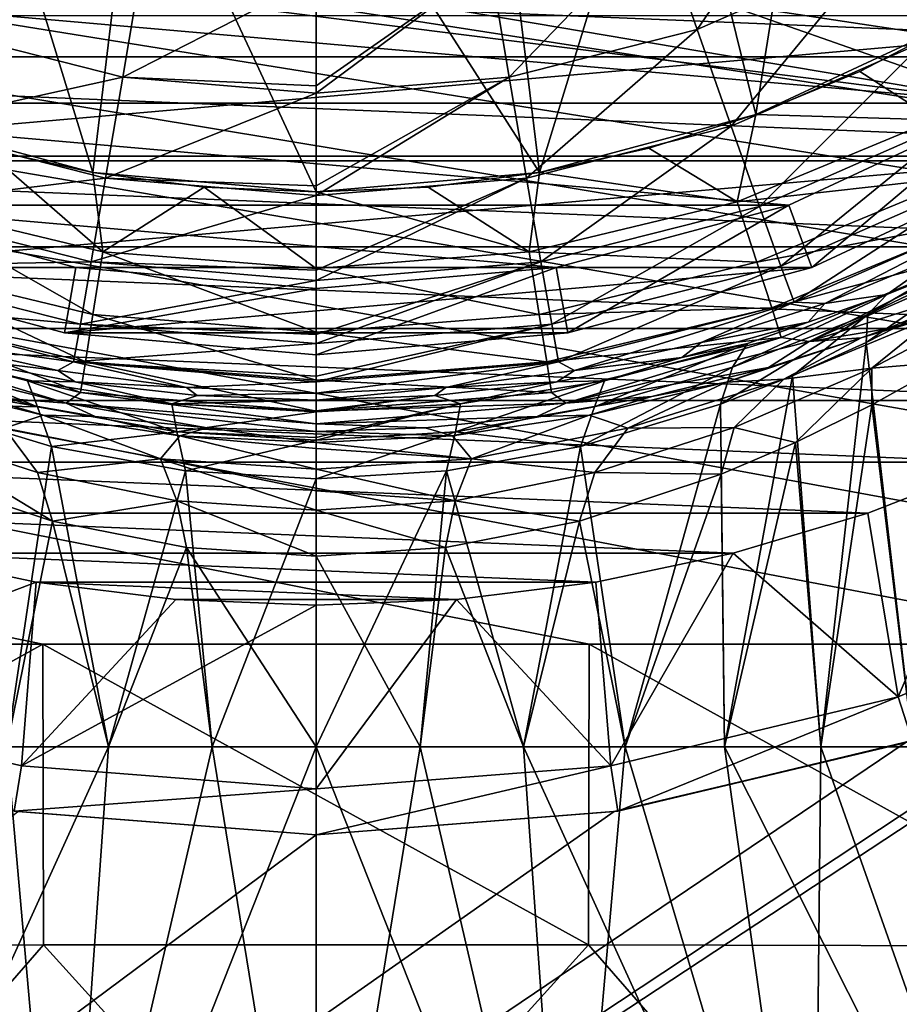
# Model space of a CAD drawing. Header units: metres. Extents: x -109 to 109, y -63 to 140.
# Tile 265 of 480: x -1.61 to 3.17, y 18.58 to 23.94. Entities that reach past the tile are written whole.
import ezdxf

# ---------------------------------------------------------------- set-up
doc = ezdxf.new("R2010")
doc.units = ezdxf.units.M
doc.layers.add('solid_502308_SW0001', color=7, linetype='CONTINUOUS')

msp = doc.modelspace()

# ---------------------------------------------------------------- linework, layer by layer
at = {"layer": 'solid_502308_SW0001'}
for points in [[(69.468643, 21.833605, 17.799309), (76.5, 35.943851, 18.161783), (-76.5, 35.943851, 18.161783)], [(67.435486, 21.949877, 17.802296), (69.468643, 21.833605, 17.799309), (-76.5, 35.943851, 18.161783)], [(40.900002, 21.949877, 17.802296), (67.435486, 21.949877, 17.802296), (-76.5, 35.943851, 18.161783)], [(38.606739, 21.79129, 17.798223), (40.900002, 21.949877, 17.802296), (-76.5, 35.943851, 18.161783)], [(36.353371, 21.317671, 17.786057), (38.606739, 21.79129, 17.798223), (-76.5, 35.943851, 18.161783)], [(34.18816, 20.53858, 17.766043), (36.353371, 21.317671, 17.786057), (-76.5, 35.943851, 18.161783)], [(31.215277, 20.53858, 17.766043), (34.18816, 20.53858, 17.766043), (-76.5, 35.943851, 18.161783)], [(28.242392, 20.53858, 17.766043), (31.215277, 20.53858, 17.766043), (-76.5, 35.943851, 18.161783)], [(25.269508, 20.53858, 17.766043), (28.242392, 20.53858, 17.766043), (-76.5, 35.943851, 18.161783)], [(22.296625, 20.53858, 17.766043), (25.269508, 20.53858, 17.766043), (-76.5, 35.943851, 18.161783)], [(19.323742, 20.53858, 17.766043), (22.296625, 20.53858, 17.766043), (-76.5, 35.943851, 18.161783)], [(16.350859, 20.53858, 17.766043), (19.323742, 20.53858, 17.766043), (-76.5, 35.943851, 18.161783)], [(13.377975, 20.53858, 17.766043), (16.350859, 20.53858, 17.766043), (-76.5, 35.943851, 18.161783)], [(10.405092, 20.53858, 17.766043), (13.377975, 20.53858, 17.766043), (-76.5, 35.943851, 18.161783)], [(7.432209, 20.53858, 17.766043), (10.405092, 20.53858, 17.766043), (-76.5, 35.943851, 18.161783)], [(4.459325, 20.53858, 17.766043), (7.432209, 20.53858, 17.766043), (-76.5, 35.943851, 18.161783)], [(1.486442, 20.53858, 17.766043), (4.459325, 20.53858, 17.766043), (-76.5, 35.943851, 18.161783)], [(-1.486442, 20.53858, 17.766043), (1.486442, 20.53858, 17.766043), (-76.5, 35.943851, 18.161783)], [(-4.459325, 20.53858, 17.766043), (-1.486442, 20.53858, 17.766043), (-76.5, 35.943851, 18.161783)], [(2.777862, 25.842659, -10.238144), (1.91325, 25.380539, -10.238144), (2.394084, 23.42215, -10.238144)], [(2.777862, 25.842659, -10.238144), (2.394084, 23.42215, -10.238144), (3.499878, 23.937757, -10.238144)], [(-1.91325, 25.380539, -10.238144), (-2.394084, 23.42215, -10.238144), (-1.215629, 23.106373, -10.238144)], [(-0.975432, 25.096081, -10.238144), (-1.91325, 25.380539, -10.238144), (-1.215629, 23.106373, -10.238144)], [(1.91325, 25.380539, -10.238144), (0.975432, 25.096081, -10.238144), (1.215629, 23.106373, -10.238144)], [(1.91325, 25.380539, -10.238144), (1.215629, 23.106373, -10.238144), (2.394084, 23.42215, -10.238144)], [(-0.975432, 25.096081, -10.238144), (-1.215629, 23.106373, -10.238144), (0, 23, -10.238144)], [(0, 25.00001, -10.238144), (-0.975432, 25.096081, -10.238144), (0, 23, -10.238144)], [(0.975432, 25.096081, -10.238144), (0, 25.00001, -10.238144), (1.215629, 23.106373, -10.238144)], [(0, 25.00001, -10.238144), (0, 23, -10.238144), (1.215629, 23.106373, -10.238144)], [(3.311197, 23.819334, 13.801024), (3.041157, 24.30876, 14.167713), (3.924483, 24.885992, 14.182542)], [(2.074813, 23.884731, 14.15682), (1.86968, 24.476061, 14.391706), (2.740493, 24.85817, 14.401522)], [(3.041157, 24.30876, 14.167713), (2.074813, 23.884731, 14.15682), (2.740493, 24.85817, 14.401522)], [(-1.86968, 24.476061, 14.391706), (-0.947785, 24.242521, 14.385706), (-2.074813, 23.884731, 14.15682)], [(1.051774, 23.62557, 14.150163), (0.947785, 24.242521, 14.385706), (1.86968, 24.476061, 14.391706)], [(2.074813, 23.884731, 14.15682), (1.051774, 23.62557, 14.150163), (1.86968, 24.476061, 14.391706)], [(6.805398, 23.735092, -35.238144), (-6.805398, 23.735092, -35.238144), (-7.299671, 24.318701, -35.238144)], [(7.299671, 24.318701, -35.238144), (6.805398, 23.735092, -35.238144), (-7.299671, 24.318701, -35.238144)], [(2.259052, 23.357658, 13.789165), (2.074813, 23.884731, 14.15682), (3.041157, 24.30876, 14.167713)], [(3.311197, 23.819334, 13.801024), (2.259052, 23.357658, 13.789165), (3.041157, 24.30876, 14.167713)], [(3.762486, 23.483162, -18.738144), (-3.762486, 23.483162, -18.738144), (-4.836858, 24.23542, -18.738144)], [(-0.553603, 24.025595, -18.738144), (3.762486, 23.483162, -18.738144), (-4.836858, 24.23542, -18.738144)], [(-0.947785, 24.242521, 14.385706), (-1.051774, 23.62557, 14.150163), (-2.074813, 23.884731, 14.15682)], [(-0.947785, 24.242521, 14.385706), (0, 24.164003, 14.383689), (-1.051774, 23.62557, 14.150163)], [(0, 23.578384, 14.167947), (0, 24.164003, 14.383689), (0.947785, 24.242521, 14.385706)], [(0, 23.538437, 14.147924), (0, 23.578384, 14.167947), (0.947785, 24.242521, 14.385706)], [(1.051774, 23.62557, 14.150163), (0, 23.538437, 14.147924), (0.947785, 24.242521, 14.385706)], [(1.642053, 24.229078, -18.738144), (4.836858, 24.23542, -18.738144), (3.762486, 23.483162, -18.738144)], [(0.553603, 24.025595, -18.738144), (1.642053, 24.229078, -18.738144), (3.762486, 23.483162, -18.738144)], [(-1.051774, 23.62557, 14.150163), (0, 24.164003, 14.383689), (0, 23.578384, 14.167947)], [(-0.553603, 24.025595, -18.738144), (0.553603, 24.025595, -18.738144), (3.762486, 23.483162, -18.738144)], [(5.069784, 23.958111, -35.100304), (-5.069784, 23.958111, -35.100304), (-3.943643, 23.169563, -35.100304)], [(5.069784, 23.958111, -35.100304), (-3.943643, 23.169563, -35.100304), (3.943643, 23.169563, -35.100304)], [(3.499878, 23.937757, -10.238144), (2.394084, 23.42215, -10.238144), (3.49967, 23.937632, -9.146836)], [(2.394084, 23.42215, -10.238144), (2.958617, 23.655981, -9.146836), (3.49967, 23.937632, -9.146836)], [(3.49967, 23.937632, -9.146836), (2.958617, 23.655981, -9.146836), (3.367139, 23.391617, -8.789615)], [(-2.074813, 23.884731, 14.15682), (-1.051774, 23.62557, 14.150163), (-2.259052, 23.357658, 13.789165)], [(1.145171, 23.075483, 13.781916), (1.051774, 23.62557, 14.150163), (2.074813, 23.884731, 14.15682)], [(2.259052, 23.357658, 13.789165), (1.145171, 23.075483, 13.781916), (2.074813, 23.884731, 14.15682)], [(2.413248, 22.921013, 13.306995), (2.259052, 23.357658, 13.789165), (3.311197, 23.819334, 13.801024)], [(3.537202, 23.4142, 13.319665), (2.413248, 22.921013, 13.306995), (3.311197, 23.819334, 13.801024)], [(6.264907, 23.194601, -35.238144), (-6.264907, 23.194601, -35.238144), (-6.805398, 23.735092, -35.238144)], [(6.805398, 23.735092, -35.238144), (6.264907, 23.194601, -35.238144), (-6.805398, 23.735092, -35.238144)], [(2.958617, 23.655981, -9.146836), (2.393995, 23.422098, -9.146836), (3.367139, 23.391617, -8.789615)], [(2.394084, 23.42215, -10.238144), (2.393995, 23.422098, -9.146836), (2.958617, 23.655981, -9.146836)], [(-1.051774, 23.62557, 14.150163), (-1.145171, 23.075483, 13.781916), (-2.259052, 23.357658, 13.789165)], [(-1.051774, 23.62557, 14.150163), (0, 23.538437, 14.147924), (-1.145171, 23.075483, 13.781916)], [(-1.051774, 23.62557, 14.150163), (0, 23.578384, 14.167947), (0, 23.538437, 14.147924)], [(0, 23.032825, 13.822059), (0, 23.538437, 14.147924), (1.051774, 23.62557, 14.150163)], [(0, 22.980616, 13.779479), (0, 23.032825, 13.822059), (1.051774, 23.62557, 14.150163)], [(1.145171, 23.075483, 13.781916), (0, 22.980616, 13.779479), (1.051774, 23.62557, 14.150163)], [(-1.145171, 23.075483, 13.781916), (0, 23.538437, 14.147924), (0, 23.032825, 13.822059)], [(2.573657, 22.928812, -18.738144), (-2.573657, 22.928812, -18.738144), (-3.762486, 23.483162, -18.738144)], [(3.762486, 23.483162, -18.738144), (2.573657, 22.928812, -18.738144), (-3.762486, 23.483162, -18.738144)], [(3.76258, 23.483206, -34.73814), (2.573641, 22.928791, -34.73814), (3.762486, 23.483162, -18.738144)], [(2.69766, 22.588531, -35.100304), (2.573641, 22.928791, -34.73814), (3.76258, 23.483206, -34.73814)], [(2.573641, 22.928791, -34.73814), (2.573657, 22.928812, -18.738144), (3.762486, 23.483162, -18.738144)], [(3.943643, 23.169563, -35.100304), (2.69766, 22.588531, -35.100304), (3.76258, 23.483206, -34.73814)], [(-2.394084, 23.42215, -10.238144), (-1.81172, 23.238516, -9.146836), (-1.215785, 23.10639, -9.146836)], [(-1.215629, 23.106373, -10.238144), (-2.394084, 23.42215, -10.238144), (-1.215785, 23.10639, -9.146836)], [(2.394084, 23.42215, -10.238144), (1.215629, 23.106373, -10.238144), (2.393995, 23.422098, -9.146836)], [(1.215629, 23.106373, -10.238144), (1.81172, 23.238516, -9.146836), (2.393995, 23.422098, -9.146836)], [(2.393995, 23.422098, -9.146836), (1.81172, 23.238516, -9.146836), (2.291905, 22.946241, -8.789615)], [(2.393995, 23.422098, -9.146836), (2.291905, 22.946241, -8.789615), (3.367139, 23.391617, -8.789615)], [(3.524184, 23.083401, -8.360602), (3.367139, 23.391617, -8.789615), (2.291905, 22.946241, -8.789615)], [(2.529744, 22.596481, 12.734256), (2.413248, 22.921013, 13.306995), (3.537202, 23.4142, 13.319665)], [(3.707951, 23.113474, 12.747537), (2.529744, 22.596481, 12.734256), (3.537202, 23.4142, 13.319665)], [(-2.259052, 23.357658, 13.789165), (-1.145171, 23.075483, 13.781916), (-2.413248, 22.921013, 13.306995)], [(1.223339, 22.619579, 13.299252), (1.145171, 23.075483, 13.781916), (2.259052, 23.357658, 13.789165)], [(2.413248, 22.921013, 13.306995), (1.223339, 22.619579, 13.299252), (2.259052, 23.357658, 13.789165)], [(-1.81172, 23.238516, -9.146836), (-2.291905, 22.946241, -8.789615), (-1.160237, 22.674551, -8.789615)], [(-1.215785, 23.10639, -9.146836), (-1.81172, 23.238516, -9.146836), (-1.160237, 22.674551, -8.789615)], [(1.215629, 23.106373, -10.238144), (1.215785, 23.10639, -9.146836), (1.81172, 23.238516, -9.146836)], [(1.81172, 23.238516, -9.146836), (1.215785, 23.10639, -9.146836), (2.291905, 22.946241, -8.789615)], [(5.6813, 22.700329, -35.238144), (-5.6813, 22.700329, -35.238144), (-6.264907, 23.194601, -35.238144)], [(6.264907, 23.194601, -35.238144), (5.6813, 22.700329, -35.238144), (-6.264907, 23.194601, -35.238144)], [(3.943643, 23.169563, -35.100304), (-3.943643, 23.169563, -35.100304), (-2.69766, 22.588531, -35.100304)], [(3.943643, 23.169563, -35.100304), (-2.69766, 22.588531, -35.100304), (2.69766, 22.588531, -35.100304)], [(-0.609936, 23.026623, -9.146836), (-1.215785, 23.10639, -9.146836), (-1.160237, 22.674551, -8.789615)], [(-1.215629, 23.106373, -10.238144), (-1.215785, 23.10639, -9.146836), (-0.609936, 23.026623, -9.146836)], [(-1.215629, 23.106373, -10.238144), (-0.609936, 23.026623, -9.146836), (0, 23, -9.146836)], [(-1.215629, 23.106373, -10.238144), (0, 23, -9.146836), (0, 23, -10.238144)], [(1.215629, 23.106373, -10.238144), (0, 23, -10.238144), (0.609936, 23.026623, -9.146836)], [(1.215785, 23.10639, -9.146836), (0.609936, 23.026623, -9.146836), (1.160237, 22.674551, -8.789615)], [(1.215629, 23.106373, -10.238144), (0.609936, 23.026623, -9.146836), (1.215785, 23.10639, -9.146836)], [(1.215785, 23.10639, -9.146836), (1.160237, 22.674551, -8.789615), (2.291905, 22.946241, -8.789615)], [(3.707951, 23.113474, 12.747537), (2.602755, 22.400177, 12.099388), (2.529744, 22.596481, 12.734256)], [(3.707951, 23.113474, 12.747537), (3.814963, 22.932089, 12.113052), (2.602755, 22.400177, 12.099388)], [(-1.145171, 23.075483, 13.781916), (-1.223339, 22.619579, 13.299252), (-2.413248, 22.921013, 13.306995)], [(-1.145171, 23.075483, 13.781916), (0, 22.980616, 13.779479), (-1.223339, 22.619579, 13.299252)], [(-1.145171, 23.075483, 13.781916), (0, 23.032825, 13.822059), (0, 22.980616, 13.779479)], [(0, 22.573975, 13.36742), (0, 22.980616, 13.779479), (1.145171, 23.075483, 13.781916)], [(0, 22.518236, 13.29665), (0, 22.573975, 13.36742), (1.145171, 23.075483, 13.781916)], [(1.223339, 22.619579, 13.299252), (0, 22.518236, 13.29665), (1.145171, 23.075483, 13.781916)], [(2.398801, 22.61725, -8.360602), (3.524184, 23.083401, -8.360602), (2.291905, 22.946241, -8.789615)], [(3.642951, 22.850306, -7.875552), (3.524184, 23.083401, -8.360602), (2.398801, 22.61725, -8.360602)], [(-0.609936, 23.026623, -9.146836), (-1.160237, 22.674551, -8.789615), (0, 22.583239, -8.789615)], [(-0.609936, 23.026623, -9.146836), (0, 22.583239, -8.789615), (0, 23, -9.146836)], [(0.609936, 23.026623, -9.146836), (0, 23, -9.146836), (1.160237, 22.674551, -8.789615)], [(0, 23, -10.238144), (0, 23, -9.146836), (0.609936, 23.026623, -9.146836)], [(0, 23, -9.146836), (0, 22.583239, -8.789615), (1.160237, 22.674551, -8.789615)], [(-2.398801, 22.61725, -8.360602), (-1.214351, 22.33289, -8.360602), (-2.291905, 22.946241, -8.789615)], [(-1.214351, 22.33289, -8.360602), (-1.160237, 22.674551, -8.789615), (-2.291905, 22.946241, -8.789615)], [(-1.223339, 22.619579, 13.299252), (0, 22.980616, 13.779479), (0, 22.573975, 13.36742)], [(2.398801, 22.61725, -8.360602), (2.291905, 22.946241, -8.789615), (1.160237, 22.674551, -8.789615)], [(-2.69766, 22.588531, -35.100304), (-2.573639, 22.928791, -34.73814), (-1.306778, 22.589334, -34.73814)], [(1.306884, 22.589365, -18.738144), (-1.306884, 22.589365, -18.738144), (-2.573657, 22.928812, -18.738144)], [(-2.573639, 22.928791, -34.73814), (-2.573657, 22.928812, -18.738144), (-1.306884, 22.589365, -18.738144)], [(2.573657, 22.928812, -18.738144), (1.306884, 22.589365, -18.738144), (-2.573657, 22.928812, -18.738144)], [(-1.306778, 22.589334, -34.73814), (-2.573639, 22.928791, -34.73814), (-1.306884, 22.589365, -18.738144)], [(-2.413248, 22.921013, 13.306995), (-1.223339, 22.619579, 13.299252), (-2.529744, 22.596481, 12.734256)], [(1.282395, 22.280497, 12.726139), (1.223339, 22.619579, 13.299252), (2.413248, 22.921013, 13.306995)], [(2.529744, 22.596481, 12.734256), (1.282395, 22.280497, 12.726139), (2.413248, 22.921013, 13.306995)], [(1.306779, 22.589334, -34.73814), (1.306884, 22.589365, -18.738144), (2.573657, 22.928812, -18.738144)], [(2.573641, 22.928791, -34.73814), (1.306779, 22.589334, -34.73814), (2.573657, 22.928812, -18.738144)], [(1.36967, 22.232676, -35.100304), (1.306779, 22.589334, -34.73814), (2.573641, 22.928791, -34.73814)], [(2.69766, 22.588531, -35.100304), (1.36967, 22.232676, -35.100304), (2.573641, 22.928791, -34.73814)], [(2.602755, 22.400177, 12.099388), (3.814963, 22.932089, 12.113052), (2.769398, 22.393124, 11.588645)], [(3.814963, 22.932089, 12.113052), (3.421973, 22.663668, 11.593021), (2.769398, 22.393124, 11.588645)], [(2.479642, 22.368448, -7.875552), (3.642951, 22.850306, -7.875552), (2.398801, 22.61725, -8.360602)], [(3.719433, 22.700203, -7.350831), (3.642951, 22.850306, -7.875552), (2.479642, 22.368448, -7.875552)], [(3.932456, 22.733458, -6.804698), (2.682789, 22.185303, -6.804698), (3.752389, 22.524225, -3.875484)], [(3.719433, 22.700203, -7.350831), (2.682789, 22.185303, -6.804698), (3.932456, 22.733458, -6.804698)], [(5.059157, 22.256145, -35.238144), (-5.059157, 22.256145, -35.238144), (-5.6813, 22.700329, -35.238144)], [(5.6813, 22.700329, -35.238144), (5.059157, 22.256145, -35.238144), (-5.6813, 22.700329, -35.238144)], [(2.5317, 22.208227, -7.350831), (3.719433, 22.700203, -7.350831), (2.479642, 22.368448, -7.875552)], [(2.5317, 22.208227, -7.350831), (2.682789, 22.185303, -6.804698), (3.719433, 22.700203, -7.350831)], [(-1.214351, 22.33289, -8.360602), (0, 22.237318, -8.360602), (-1.160237, 22.674551, -8.789615)], [(-1.160237, 22.674551, -8.789615), (0, 22.237318, -8.360602), (0, 22.583239, -8.789615)], [(1.214351, 22.33289, -8.360602), (1.160237, 22.674551, -8.789615), (0, 22.583239, -8.789615)], [(1.214351, 22.33289, -8.360602), (2.398801, 22.61725, -8.360602), (1.160237, 22.674551, -8.789615)], [(3.106563, 22.44158, 9.394688), (2.769398, 22.393124, 11.588645), (3.421973, 22.663668, 11.593021)], [(2.993202, 22.17952, 8.469813), (3.002462, 22.332436, 8.927938), (3.714091, 22.673374, 8.542528)], [(3.395412, 22.384668, 8.242668), (2.993202, 22.17952, 8.469813), (3.714091, 22.673374, 8.542528)], [(3.002462, 22.332436, 8.927938), (3.368355, 22.546295, 9.179116), (3.714091, 22.673374, 8.542528)], [(3.368355, 22.546295, 9.179116), (3.106563, 22.44158, 9.394688), (3.421973, 22.663668, 11.593021)], [(-1.36967, 22.232676, -35.100304), (-2.69766, 22.588531, -35.100304), (-1.306778, 22.589334, -34.73814)], [(2.69766, 22.588531, -35.100304), (-2.69766, 22.588531, -35.100304), (-1.36967, 22.232676, -35.100304)], [(-2.529744, 22.596481, 12.734256), (-1.282395, 22.280497, 12.726139), (-2.602755, 22.400177, 12.099388)], [(-1.223339, 22.619579, 13.299252), (-1.282395, 22.280497, 12.726139), (-2.529744, 22.596481, 12.734256)], [(-2.479642, 22.368448, -7.875552), (-1.255275, 22.074503, -7.875552), (-2.398801, 22.61725, -8.360602)], [(-1.255275, 22.074503, -7.875552), (-1.214351, 22.33289, -8.360602), (-2.398801, 22.61725, -8.360602)], [(-1.36967, 22.232676, -35.100304), (-1.306778, 22.589334, -34.73814), (0.000001, 22.475, -34.73814)], [(2.69766, 22.588531, -35.100304), (-1.36967, 22.232676, -35.100304), (1.36967, 22.232676, -35.100304)], [(1.306884, 22.589365, -18.738144), (0, 22.475, -18.738144), (-1.306884, 22.589365, -18.738144)], [(-1.306778, 22.589334, -34.73814), (-1.306884, 22.589365, -18.738144), (0, 22.475, -18.738144)], [(0.000001, 22.475, -34.73814), (-1.306778, 22.589334, -34.73814), (0, 22.475, -18.738144)], [(-1.223339, 22.619579, 13.299252), (0, 22.518236, 13.29665), (-1.282395, 22.280497, 12.726139)], [(-1.223339, 22.619579, 13.299252), (0, 22.573975, 13.36742), (0, 22.518236, 13.29665)], [(0, 22.223066, 12.825068), (0, 22.518236, 13.29665), (1.223339, 22.619579, 13.299252)], [(0, 22.174259, 12.72341), (0, 22.223066, 12.825068), (1.223339, 22.619579, 13.299252)], [(1.282395, 22.280497, 12.726139), (0, 22.174259, 12.72341), (1.223339, 22.619579, 13.299252)], [(0.000001, 22.475, -34.73814), (0, 22.475, -18.738144), (1.306884, 22.589365, -18.738144)], [(0, 22.112837, -35.100304), (0.000001, 22.475, -34.73814), (1.306779, 22.589334, -34.73814)], [(1.36967, 22.232676, -35.100304), (0, 22.112837, -35.100304), (1.306779, 22.589334, -34.73814)], [(0, 22.237318, -8.360602), (1.214351, 22.33289, -8.360602), (0, 22.583239, -8.789615)], [(1.306779, 22.589334, -34.73814), (0.000001, 22.475, -34.73814), (1.306884, 22.589365, -18.738144)], [(2.479642, 22.368448, -7.875552), (2.398801, 22.61725, -8.360602), (1.214351, 22.33289, -8.360602)], [(2.529744, 22.596481, 12.734256), (1.319407, 22.075073, 12.091037), (1.282395, 22.280497, 12.726139)], [(2.529744, 22.596481, 12.734256), (2.602755, 22.400177, 12.099388), (1.319407, 22.075073, 12.091037)], [(-1.282395, 22.280497, 12.726139), (0, 22.518236, 13.29665), (0, 22.223066, 12.825068)], [(2.682789, 22.185303, -6.804698), (3.105492, 22.25518, -4.460421), (3.752389, 22.524225, -3.875484)], [(3.002462, 22.332436, 8.927938), (3.106563, 22.44158, 9.394688), (3.368355, 22.546295, 9.179116)], [(3.38203, 22.329847, -3.847256), (3.752389, 22.524225, -3.875484), (3.105492, 22.25518, -4.460421)], [(0, 22.112837, -35.100304), (-1.36967, 22.232676, -35.100304), (0.000001, 22.475, -34.73814)], [(2.266573, 22.046232, 9.218623), (3.106563, 22.44158, 9.394688), (3.002462, 22.332436, 8.927938)], [(2.348939, 22.17491, 9.677019), (3.106563, 22.44158, 9.394688), (2.266573, 22.046232, 9.218623)], [(2.348939, 22.17491, 9.677019), (2.678918, 22.290873, 9.698347), (3.106563, 22.44158, 9.394688)], [(3.106563, 22.44158, 9.394688), (2.678918, 22.290873, 9.698347), (2.769398, 22.393124, 11.588645)], [(3.445495, 22.074718, -2.811675), (3.752234, 22.421654, -3.110316), (3.024716, 22.039989, -3.50753)], [(3.38203, 22.329847, -3.847256), (3.024716, 22.039989, -3.50753), (3.752234, 22.421654, -3.110316)], [(-2.602755, 22.400177, 12.099388), (-1.319407, 22.075073, 12.091037), (-2.095727, 22.180536, 11.585208)], [(-1.282395, 22.280497, 12.726139), (-1.319407, 22.075073, 12.091037), (-2.602755, 22.400177, 12.099388)], [(-2.5317, 22.208227, -7.350831), (-1.281629, 21.908112, -7.350831), (-2.479642, 22.368448, -7.875552)], [(-1.281629, 21.908112, -7.350831), (-1.255275, 22.074503, -7.875552), (-2.479642, 22.368448, -7.875552)], [(1.255275, 22.074503, -7.875552), (2.479642, 22.368448, -7.875552), (1.214351, 22.33289, -8.360602)], [(2.5317, 22.208227, -7.350831), (2.479642, 22.368448, -7.875552), (1.255275, 22.074503, -7.875552)], [(1.319407, 22.075073, 12.091037), (2.602755, 22.400177, 12.099388), (1.406088, 22.027523, 11.582729)], [(2.602755, 22.400177, 12.099388), (2.095727, 22.180536, 11.585208), (1.406088, 22.027523, 11.582729)], [(2.602755, 22.400177, 12.099388), (2.769398, 22.393124, 11.588645), (2.095727, 22.180536, 11.585208)], [(2.678918, 22.290873, 9.698347), (2.095727, 22.180536, 11.585208), (2.769398, 22.393124, 11.588645)], [(3.25, 19.979343, 8.329165), (2.993202, 22.17952, 8.469813), (3.395412, 22.384668, 8.242668)], [(-1.255275, 22.074503, -7.875552), (0, 21.975712, -7.875552), (-1.214351, 22.33289, -8.360602)], [(-1.214351, 22.33289, -8.360602), (0, 21.975712, -7.875552), (0, 22.237318, -8.360602)], [(1.255275, 22.074503, -7.875552), (1.214351, 22.33289, -8.360602), (0, 22.237318, -8.360602)], [(2.201083, 21.844643, 8.815982), (2.266573, 22.046232, 9.218623), (3.002462, 22.332436, 8.927938)], [(2.59386, 21.998781, 8.660025), (2.201083, 21.844643, 8.815982), (3.002462, 22.332436, 8.927938)], [(2.545176, 21.980932, -4.19677), (3.38203, 22.329847, -3.847256), (2.966755, 22.204935, -4.566238)], [(2.545176, 21.980932, -4.19677), (3.024716, 22.039989, -3.50753), (3.38203, 22.329847, -3.847256)], [(2.993202, 22.17952, 8.469813), (2.59386, 21.998781, 8.660025), (3.002462, 22.332436, 8.927938)], [(3.38203, 22.329847, -3.847256), (3.105492, 22.25518, -4.460421), (2.966755, 22.204935, -4.566238)], [(4.402507, 21.864878, -35.238144), (-4.402507, 21.864878, -35.238144), (-5.059157, 22.256145, -35.238144)], [(5.059157, 22.256145, -35.238144), (4.402507, 21.864878, -35.238144), (-5.059157, 22.256145, -35.238144)], [(-1.282395, 22.280497, 12.726139), (0, 22.174259, 12.72341), (-1.319407, 22.075073, 12.091037)], [(-1.282395, 22.280497, 12.726139), (0, 22.223066, 12.825068), (0, 22.174259, 12.72341)], [(1.282395, 22.280497, 12.726139), (1.319407, 22.075073, 12.091037), (0, 21.965769, 12.088226)], [(0, 21.996389, 12.220147), (1.282395, 22.280497, 12.726139), (0, 21.965769, 12.088226)], [(0, 21.996389, 12.220147), (0, 22.174259, 12.72341), (1.282395, 22.280497, 12.726139)], [(2.678918, 22.290873, 9.698347), (1.99106, 22.098822, 10.074615), (2.095727, 22.180536, 11.585208)], [(2.348939, 22.17491, 9.677019), (1.99106, 22.098822, 10.074615), (2.678918, 22.290873, 9.698347)], [(2.682789, 22.185303, -6.804698), (2.966755, 22.204935, -4.566238), (3.105492, 22.25518, -4.460421)], [(-2.5317, 22.208227, -7.350831), (-2.682789, 22.185303, -6.804698), (-1.359942, 21.850313, -6.804698)], [(-2.5317, 22.208227, -7.350831), (-1.359942, 21.850313, -6.804698), (-1.281629, 21.908112, -7.350831)], [(1.36967, 22.232676, -35.100304), (-1.36967, 22.232676, -35.100304), (0, 22.112837, -35.100304)], [(0, 21.975712, -7.875552), (1.255275, 22.074503, -7.875552), (0, 22.237318, -8.360602)], [(1.281629, 21.908112, -7.350831), (2.5317, 22.208227, -7.350831), (1.255275, 22.074503, -7.875552)], [(1.281629, 21.908112, -7.350831), (1.359942, 21.850313, -6.804698), (2.5317, 22.208227, -7.350831)], [(2.5317, 22.208227, -7.350831), (1.359942, 21.850313, -6.804698), (2.682789, 22.185303, -6.804698)], [(2.23127, 21.964432, -4.803194), (2.966755, 22.204935, -4.566238), (2.462917, 22.043638, -4.901255)], [(2.545176, 21.980932, -4.19677), (2.966755, 22.204935, -4.566238), (2.23127, 21.964432, -4.803194)], [(2.682789, 22.185303, -6.804698), (2.462917, 22.043638, -4.901255), (2.966755, 22.204935, -4.566238)], [(-1.827599, 21.885605, -5.221413), (-1.359942, 21.850313, -6.804698), (-2.682789, 22.185303, -6.804698)], [(-1.569689, 21.972055, 9.879289), (-2.347676, 22.174562, 9.677793), (-1.99106, 22.098822, 10.074615)], [(-2.347676, 22.174562, 9.677793), (-1.515492, 21.829344, 9.420043), (-2.265889, 22.046074, 9.219083)], [(-1.569689, 21.972055, 9.879289), (-1.515492, 21.829344, 9.420043), (-2.347676, 22.174562, 9.677793)], [(-2.095727, 22.180536, 11.585208), (-1.406088, 22.027523, 11.582729), (-1.99106, 22.098822, 10.074615)], [(-1.319407, 22.075073, 12.091037), (-1.406088, 22.027523, 11.582729), (-2.095727, 22.180536, 11.585208)], [(-1.319407, 22.075073, 12.091037), (0, 22.174259, 12.72341), (0, 21.996389, 12.220147)], [(2.682789, 22.185303, -6.804698), (1.359942, 21.850313, -6.804698), (2.462917, 22.043638, -4.901255)], [(1.99106, 22.098822, 10.074615), (1.406088, 22.027523, 11.582729), (2.095727, 22.180536, 11.585208)], [(2.348939, 22.17491, 9.677019), (2.266573, 22.046232, 9.218623), (1.51597, 21.829399, 9.419791)], [(1.570568, 21.9722, 9.87887), (2.348939, 22.17491, 9.677019), (1.51597, 21.829399, 9.419791)], [(1.570568, 21.9722, 9.87887), (1.99106, 22.098822, 10.074615), (2.348939, 22.17491, 9.677019)], [(2.747244, 19.979343, 8.590896), (2.59386, 21.998781, 8.660025), (2.993202, 22.17952, 8.469813)], [(3.25, 19.979343, 8.329165), (2.747244, 19.979343, 8.590896), (2.993202, 22.17952, 8.469813)], [(-1.406088, 22.027523, 11.582729), (-1.31113, 21.966928, 10.32715), (-1.99106, 22.098822, 10.074615)], [(-1.569689, 21.972055, 9.879289), (-1.99106, 22.098822, 10.074615), (-1.31113, 21.966928, 10.32715)], [(1.99106, 22.098822, 10.074615), (1.31113, 21.966928, 10.32715), (1.406088, 22.027523, 11.582729)], [(1.570568, 21.9722, 9.87887), (1.31113, 21.966928, 10.32715), (1.99106, 22.098822, 10.074615)], [(-2.201074, 21.844639, 8.815985), (-2.265889, 22.046074, 9.219083), (-1.515492, 21.829344, 9.420043)], [(-1.319407, 22.075073, 12.091037), (-0.70574, 21.935246, 11.581237), (-1.406088, 22.027523, 11.582729)], [(-1.319407, 22.075073, 12.091037), (0, 21.996389, 12.220147), (0, 21.965769, 12.088226)], [(-1.319407, 22.075073, 12.091037), (0, 21.965769, 12.088226), (-0.70574, 21.935246, 11.581237)], [(-1.281629, 21.908112, -7.350831), (0, 21.807245, -7.350831), (-1.255275, 22.074503, -7.875552)], [(-1.255275, 22.074503, -7.875552), (0, 21.807245, -7.350831), (0, 21.975712, -7.875552)], [(1.319407, 22.075073, 12.091037), (0.70574, 21.935246, 11.581237), (0, 21.904408, 11.58074)], [(0, 21.965769, 12.088226), (1.319407, 22.075073, 12.091037), (0, 21.904408, 11.58074)], [(1.281629, 21.908112, -7.350831), (1.255275, 22.074503, -7.875552), (0, 21.975712, -7.875552)], [(1.319407, 22.075073, 12.091037), (1.406088, 22.027523, 11.582729), (0.70574, 21.935246, 11.581237)], [(1.359942, 21.850313, -6.804698), (1.827599, 21.885605, -5.221413), (2.462917, 22.043638, -4.901255)], [(1.439531, 21.613939, 9.038592), (1.51597, 21.829399, 9.419791), (2.266573, 22.046232, 9.218623)], [(2.201083, 21.844643, 8.815982), (1.439531, 21.613939, 9.038592), (2.266573, 22.046232, 9.218623)], [(2.23127, 21.964432, -4.803194), (2.462917, 22.043638, -4.901255), (1.827599, 21.885605, -5.221413)], [(2.610106, 21.636509, -3.252928), (3.024716, 22.039989, -3.50753), (2.276166, 21.718077, -3.802533)], [(2.545176, 21.980932, -4.19677), (2.276166, 21.718077, -3.802533), (3.024716, 22.039989, -3.50753)], [(2.610106, 21.636509, -3.252928), (3.025143, 21.840862, -3.05313), (3.024716, 22.039989, -3.50753)], [(3.025143, 21.840862, -3.05313), (3.445495, 22.074718, -2.811675), (3.024716, 22.039989, -3.50753)], [(3.25, 19.979343, -2.929165), (3.445495, 22.074718, -2.811675), (3.025143, 21.840862, -3.05313)], [(-1.406088, 22.027523, 11.582729), (-0.70574, 21.935246, 11.581237), (-1.31113, 21.966928, 10.32715)], [(1.31113, 21.966928, 10.32715), (0.70574, 21.935246, 11.581237), (1.406088, 22.027523, 11.582729)], [(1.696338, 21.714725, -4.432459), (2.276166, 21.718077, -3.802533), (2.545176, 21.980932, -4.19677)], [(1.696338, 21.714725, -4.432459), (2.545176, 21.980932, -4.19677), (2.23127, 21.964432, -4.803194)], [(2.222831, 19.979343, 8.808111), (2.201083, 21.844643, 8.815982), (2.59386, 21.998781, 8.660025)], [(2.747244, 19.979343, 8.590896), (2.222831, 19.979343, 8.808111), (2.59386, 21.998781, 8.660025)], [(-2.22883, 21.963814, -4.804632), (-1.484862, 21.783785, -4.969634), (-1.827599, 21.885605, -5.221413)], [(-1.695308, 21.714582, -4.433068), (-1.484862, 21.783785, -4.969634), (-2.22883, 21.963814, -4.804632)], [(-0.785603, 21.846165, 9.996511), (-1.569689, 21.972055, 9.879289), (-1.31113, 21.966928, 10.32715)], [(-1.569689, 21.972055, 9.879289), (-0.758571, 21.693924, 9.536817), (-1.515492, 21.829344, 9.420043)], [(-0.785603, 21.846165, 9.996511), (-0.758571, 21.693924, 9.536817), (-1.569689, 21.972055, 9.879289)], [(-0.70574, 21.935246, 11.581237), (-0.6467, 21.891361, 10.469787), (-1.31113, 21.966928, 10.32715)], [(-0.785603, 21.846165, 9.996511), (-1.31113, 21.966928, 10.32715), (-0.6467, 21.891361, 10.469787)], [(-0.70574, 21.935246, 11.581237), (0, 21.965769, 12.088226), (0, 21.904408, 11.58074)], [(-0.70574, 21.935246, 11.581237), (0, 21.904408, 11.58074), (-0.6467, 21.891361, 10.469787)], [(0, 21.807245, -7.350831), (1.281629, 21.908112, -7.350831), (0, 21.975712, -7.875552)], [(0, 21.867191, 10.514982), (0, 21.904408, 11.58074), (0.70574, 21.935246, 11.581237)], [(0.6467, 21.891361, 10.469787), (0, 21.867191, 10.514982), (0.70574, 21.935246, 11.581237)], [(1.31113, 21.966928, 10.32715), (0.6467, 21.891361, 10.469787), (0.70574, 21.935246, 11.581237)], [(0.786058, 21.846189, 9.996347), (0.6467, 21.891361, 10.469787), (1.31113, 21.966928, 10.32715)], [(1.570568, 21.9722, 9.87887), (1.51597, 21.829399, 9.419791), (0.758819, 21.69392, 9.536716)], [(0.786058, 21.846189, 9.996347), (1.570568, 21.9722, 9.87887), (0.758819, 21.69392, 9.536716)], [(0.786058, 21.846189, 9.996347), (1.31113, 21.966928, 10.32715), (1.570568, 21.9722, 9.87887)], [(1.486545, 21.784037, -4.968838), (2.23127, 21.964432, -4.803194), (1.827599, 21.885605, -5.221413)], [(1.696338, 21.714725, -4.432459), (2.23127, 21.964432, -4.803194), (1.486545, 21.784037, -4.968838)], [(-1.827599, 21.885605, -5.221413), (-1.202693, 21.777349, -5.436819), (-1.359942, 21.850313, -6.804698)], [(-1.484862, 21.783785, -4.969634), (-1.202693, 21.777349, -5.436819), (-1.827599, 21.885605, -5.221413)], [(-1.281629, 21.908112, -7.350831), (-1.359942, 21.850313, -6.804698), (0, 21.737625, -6.804698)], [(-1.281629, 21.908112, -7.350831), (0, 21.737625, -6.804698), (0, 21.807245, -7.350831)], [(-0.785603, 21.846165, 9.996511), (-0.6467, 21.891361, 10.469787), (0, 21.867191, 10.514982)], [(-0.6467, 21.891361, 10.469787), (0, 21.904408, 11.58074), (0, 21.867191, 10.514982)], [(0, 21.807245, -7.350831), (1.359942, 21.850313, -6.804698), (1.281629, 21.908112, -7.350831)], [(0, 21.807384, 10.052361), (0, 21.867191, 10.514982), (0.6467, 21.891361, 10.469787)], [(0, 21.803335, 10.034698), (0.6467, 21.891361, 10.469787), (0.786058, 21.846189, 9.996347)], [(0, 21.807384, 10.052361), (0.6467, 21.891361, 10.469787), (0, 21.803335, 10.034698)], [(1.359942, 21.850313, -6.804698), (1.202693, 21.777349, -5.436819), (1.827599, 21.885605, -5.221413)], [(1.486545, 21.784037, -4.968838), (1.827599, 21.885605, -5.221413), (1.202693, 21.777349, -5.436819)], [(3.71563, 21.529097, -35.238144), (-3.71563, 21.529097, -35.238144), (-4.402507, 21.864878, -35.238144)], [(4.402507, 21.864878, -35.238144), (3.71563, 21.529097, -35.238144), (-4.402507, 21.864878, -35.238144)], [(-1.439513, 21.613935, 9.038596), (-2.201074, 21.844639, 8.815985), (-1.515492, 21.829344, 9.420043)], [(-1.682324, 19.979343, 8.978518), (-2.201074, 21.844639, 8.815985), (-1.439513, 21.613935, 9.038596)], [(-1.439513, 21.613935, 9.038596), (-1.515492, 21.829344, 9.420043), (-0.758571, 21.693924, 9.536817)], [(-1.359942, 21.850313, -6.804698), (0, 21.695473, -5.597625), (0, 21.737625, -6.804698)], [(-0.593254, 21.715326, -5.558646), (0, 21.695473, -5.597625), (-1.359942, 21.850313, -6.804698)], [(-1.202693, 21.777349, -5.436819), (-0.593254, 21.715326, -5.558646), (-1.359942, 21.850313, -6.804698)], [(-0.785603, 21.846165, 9.996511), (0, 21.867191, 10.514982), (0, 21.807384, 10.052361)], [(-0.785603, 21.846165, 9.996511), (0, 21.807384, 10.052361), (0, 21.803335, 10.034698)], [(-0.785603, 21.846165, 9.996511), (0, 21.803335, 10.034698), (-0.758571, 21.693924, 9.536817)], [(1.359942, 21.850313, -6.804698), (0, 21.737625, -6.804698), (1.202693, 21.777349, -5.436819)], [(0, 21.807245, -7.350831), (0, 21.737625, -6.804698), (1.359942, 21.850313, -6.804698)], [(0.786058, 21.846189, 9.996347), (0.758819, 21.69392, 9.536716), (0, 21.647753, 9.574842)], [(0, 21.662796, 9.608887), (0.786058, 21.846189, 9.996347), (0, 21.647753, 9.574842)], [(0, 21.662796, 9.608887), (0, 21.803335, 10.034698), (0.786058, 21.846189, 9.996347)], [(1.439531, 21.613939, 9.038592), (0.758819, 21.69392, 9.536716), (1.51597, 21.829399, 9.419791)], [(1.682324, 19.979343, 8.978518), (1.439531, 21.613939, 9.038592), (2.201083, 21.844643, 8.815982)], [(2.222831, 19.979343, 8.808111), (1.682324, 19.979343, 8.978518), (2.201083, 21.844643, 8.815982)], [(2.747244, 19.979343, -3.190896), (3.025143, 21.840862, -3.05313), (2.610106, 21.636509, -3.252928)], [(2.747244, 19.979343, -3.190896), (3.25, 19.979343, -2.929165), (3.025143, 21.840862, -3.05313)], [(-1.695308, 21.714582, -4.433068), (-0.846009, 21.547791, -4.566267), (-1.484862, 21.783785, -4.969634)], [(-1.484862, 21.783785, -4.969634), (-0.741489, 21.672722, -5.064536), (-1.202693, 21.777349, -5.436819)], [(-0.846009, 21.547791, -4.566267), (-0.741489, 21.672722, -5.064536), (-1.484862, 21.783785, -4.969634)], [(-0.741489, 21.672722, -5.064536), (-0.593254, 21.715326, -5.558646), (-1.202693, 21.777349, -5.436819)], [(-0.758571, 21.693924, 9.536817), (0, 21.803335, 10.034698), (0, 21.662796, 9.608887)], [(0, 21.737625, -6.804698), (0.593254, 21.715326, -5.558646), (1.202693, 21.777349, -5.436819)], [(0.742356, 21.672762, -5.064214), (1.202693, 21.777349, -5.436819), (0.593254, 21.715326, -5.558646)], [(0.742356, 21.672762, -5.064214), (1.486545, 21.784037, -4.968838), (1.202693, 21.777349, -5.436819)], [(0.846544, 21.547792, -4.566022), (1.486545, 21.784037, -4.968838), (0.742356, 21.672762, -5.064214)], [(0.846544, 21.547792, -4.566022), (1.696338, 21.714725, -4.432459), (1.486545, 21.784037, -4.968838)], [(-1.43363, 21.208382, -3.63993), (-1.517022, 21.472738, -4.002981), (-2.275114, 21.717855, -3.803272)], [(-1.695308, 21.714582, -4.433068), (-2.275114, 21.717855, -3.803272), (-1.517022, 21.472738, -4.002981)], [(-2.205384, 21.463337, -3.414432), (-1.43363, 21.208382, -3.63993), (-2.275114, 21.717855, -3.803272)], [(-1.695308, 21.714582, -4.433068), (-1.517022, 21.472738, -4.002981), (-0.846009, 21.547791, -4.566267)], [(-0.741489, 21.672722, -5.064536), (0, 21.635185, -5.09529), (-0.593254, 21.715326, -5.558646)], [(-0.593254, 21.715326, -5.558646), (0, 21.635185, -5.09529), (0, 21.695473, -5.597625)], [(0, 21.737625, -6.804698), (0, 21.695473, -5.597625), (0.593254, 21.715326, -5.558646)], [(0.742356, 21.672762, -5.064214), (0.593254, 21.715326, -5.558646), (0, 21.695473, -5.597625)], [(0.846544, 21.547792, -4.566022), (1.517753, 21.472797, -4.002576), (1.696338, 21.714725, -4.432459)], [(2.205392, 21.463341, -3.414429), (2.276166, 21.718077, -3.802533), (1.517753, 21.472797, -4.002576)], [(1.696338, 21.714725, -4.432459), (1.517753, 21.472797, -4.002576), (2.276166, 21.718077, -3.802533)], [(2.205392, 21.463341, -3.414429), (2.610106, 21.636509, -3.252928), (2.276166, 21.718077, -3.802533)], [(-0.709808, 21.481314, 9.161128), (-1.439513, 21.613935, 9.038596), (-0.758571, 21.693924, 9.536817)], [(-0.846009, 21.547791, -4.566267), (0, 21.490843, -4.608799), (-0.741489, 21.672722, -5.064536)], [(-0.758571, 21.693924, 9.536817), (0, 21.662796, 9.608887), (0, 21.647753, 9.574842)], [(-0.709808, 21.481314, 9.161128), (-0.758571, 21.693924, 9.536817), (0, 21.647753, 9.574842)], [(-0.741489, 21.672722, -5.064536), (0, 21.602322, -4.95365), (0, 21.635185, -5.09529)], [(-0.741489, 21.672722, -5.064536), (0, 21.490843, -4.608799), (0, 21.602322, -4.95365)], [(0, 21.635185, -5.09529), (0.742356, 21.672762, -5.064214), (0, 21.695473, -5.597625)], [(0, 21.438347, 9.2), (0, 21.647753, 9.574842), (0.758819, 21.69392, 9.536716)], [(0.709832, 21.481316, 9.161125), (0, 21.438347, 9.2), (0.758819, 21.69392, 9.536716)], [(0.846544, 21.547792, -4.566022), (0.742356, 21.672762, -5.064214), (0, 21.635185, -5.09529)], [(1.439531, 21.613939, 9.038592), (0.709832, 21.481316, 9.161125), (0.758819, 21.69392, 9.536716)], [(-1.129028, 19.979343, 9.101195), (-1.682324, 19.979343, 8.978518), (-1.439513, 21.613935, 9.038596)], [(-1.129028, 19.979343, 9.101195), (-1.439513, 21.613935, 9.038596), (-0.709808, 21.481314, 9.161128)], [(-0.709808, 21.481314, 9.161128), (0, 21.647753, 9.574842), (0, 21.438347, 9.2)], [(0.846544, 21.547792, -4.566022), (0, 21.635185, -5.09529), (0, 21.602322, -4.95365)], [(1.129028, 19.979343, 9.101195), (0.709832, 21.481316, 9.161125), (1.439531, 21.613939, 9.038592)], [(1.682324, 19.979343, 8.978518), (1.129028, 19.979343, 9.101195), (1.439531, 21.613939, 9.038592)], [(2.222831, 19.979343, -3.408111), (2.610106, 21.636509, -3.252928), (2.205392, 21.463341, -3.414429)], [(2.222831, 19.979343, -3.408111), (2.747244, 19.979343, -3.190896), (2.610106, 21.636509, -3.252928)], [(0, 21.490843, -4.608799), (0.846544, 21.547792, -4.566022), (0, 21.602322, -4.95365)], [(3.003511, 21.251213, -35.238144), (-3.003511, 21.251213, -35.238144), (-3.71563, 21.529097, -35.238144)], [(3.71563, 21.529097, -35.238144), (3.003511, 21.251213, -35.238144), (-3.71563, 21.529097, -35.238144)], [(-0.846009, 21.547791, -4.566267), (-1.517022, 21.472738, -4.002981), (-0.757541, 21.319044, -4.116971)], [(-0.846009, 21.547791, -4.566267), (0, 21.266573, -4.153598), (0, 21.372572, -4.344894)], [(-0.846009, 21.547791, -4.566267), (-0.757541, 21.319044, -4.116971), (0, 21.266573, -4.153598)], [(-0.846009, 21.547791, -4.566267), (0, 21.372572, -4.344894), (0, 21.490843, -4.608799)], [(0, 21.490843, -4.608799), (0.757916, 21.319023, -4.116809), (0.846544, 21.547792, -4.566022)], [(0.846544, 21.547792, -4.566022), (0.757916, 21.319023, -4.116809), (1.517753, 21.472797, -4.002576)], [(3.167491, 20.251692, -34.238144), (3.003511, 21.251213, -35.238144), (3.71563, 21.529097, -35.238144)], [(3.167491, 20.251692, -34.238144), (3.71563, 21.529097, -35.238144), (4.653479, 20.867222, -34.238144)], [(6.106048, 21.457977, -17.78966), (24.23427, 5.269184, -17.373793), (-24.237686, 1.46148, -17.275978)], [(4.71253, 20.616924, -17.768055), (6.106048, 21.457977, -17.78966), (-24.237686, 1.46148, -17.275978)], [(-1.682324, 19.979343, -3.578518), (-1.43363, 21.208382, -3.63993), (-2.205384, 21.463337, -3.414432)], [(-1.43363, 21.208382, -3.63993), (-0.757541, 21.319044, -4.116971), (-1.517022, 21.472738, -4.002981)], [(-0.566254, 19.979343, 9.175288), (-1.129028, 19.979343, 9.101195), (-0.709808, 21.481314, 9.161128)], [(-0.566254, 19.979343, 9.175288), (-0.709808, 21.481314, 9.161128), (0, 21.438347, 9.2)], [(0, 21.372572, -4.344894), (0.757916, 21.319023, -4.116809), (0, 21.490843, -4.608799)], [(0, 19.979343, 9.2), (0, 21.438347, 9.2), (0.709832, 21.481316, 9.161125)], [(0.566254, 19.979343, 9.175288), (0, 19.979343, 9.2), (0.709832, 21.481316, 9.161125)], [(1.129028, 19.979343, 9.101195), (0.566254, 19.979343, 9.175288), (0.709832, 21.481316, 9.161125)], [(1.433635, 21.208384, -3.639928), (1.517753, 21.472797, -4.002576), (0.757916, 21.319023, -4.116809)], [(1.433635, 21.208384, -3.639928), (2.205392, 21.463341, -3.414429), (1.517753, 21.472797, -4.002576)], [(1.682324, 19.979343, -3.578518), (2.205392, 21.463341, -3.414429), (1.433635, 21.208384, -3.639928)], [(1.682324, 19.979343, -3.578518), (2.222831, 19.979343, -3.408111), (2.205392, 21.463341, -3.414429)], [(-0.566254, 19.979343, 9.175288), (0, 21.438347, 9.2), (0, 19.979343, 9.2)], [(0, 21.372572, -4.344894), (0, 21.266573, -4.153598), (0.757916, 21.319023, -4.116809)], [(-1.43363, 21.208382, -3.63993), (-0.704993, 21.063662, -3.761655), (-0.757541, 21.319044, -4.116971)], [(-0.757541, 21.319044, -4.116971), (0, 21.016979, -3.8), (0, 21.266573, -4.153598)], [(-0.704993, 21.063662, -3.761655), (0, 21.016979, -3.8), (-0.757541, 21.319044, -4.116971)], [(0.704983, 21.063662, -3.761656), (0.757916, 21.319023, -4.116809), (0, 21.266573, -4.153598)], [(0.704983, 21.063662, -3.761656), (1.433635, 21.208384, -3.639928), (0.757916, 21.319023, -4.116809)], [(2.270903, 21.033108, -35.238144), (-2.270903, 21.033108, -35.238144), (-3.003511, 21.251213, -35.238144)], [(3.003511, 21.251213, -35.238144), (2.270903, 21.033108, -35.238144), (-3.003511, 21.251213, -35.238144)], [(0.704983, 21.063662, -3.761656), (0, 21.266573, -4.153598), (0, 21.016979, -3.8)], [(3.167491, 20.251692, -34.238144), (2.270903, 21.033108, -35.238144), (3.003511, 21.251213, -35.238144)], [(-1.682324, 19.979343, -3.578518), (-1.129028, 19.979343, -3.701195), (-1.43363, 21.208382, -3.63993)], [(-1.129028, 19.979343, -3.701195), (-0.704993, 21.063662, -3.761655), (-1.43363, 21.208382, -3.63993)], [(1.129028, 19.979343, -3.701195), (1.433635, 21.208384, -3.639928), (0.704983, 21.063662, -3.761656)], [(1.129028, 19.979343, -3.701195), (1.682324, 19.979343, -3.578518), (1.433635, 21.208384, -3.639928)], [(-3.167491, 20.251692, -34.238144), (-2.270903, 21.033108, -35.238144), (-1.522492, 20.87616, -35.238144)], [(1.522492, 20.87616, -35.238144), (-1.522492, 20.87616, -35.238144), (-2.270903, 21.033108, -35.238144)], [(2.270903, 21.033108, -35.238144), (1.522492, 20.87616, -35.238144), (-2.270903, 21.033108, -35.238144)], [(-1.129028, 19.979343, -3.701195), (-0.566254, 19.979343, -3.775288), (-0.704993, 21.063662, -3.761655)], [(0, 19.979343, -3.8), (0, 21.016979, -3.8), (-0.704993, 21.063662, -3.761655)], [(-0.566254, 19.979343, -3.775288), (0, 19.979343, -3.8), (-0.704993, 21.063662, -3.761655)], [(0.566254, 19.979343, -3.775288), (0.704983, 21.063662, -3.761656), (0, 21.016979, -3.8)], [(0, 19.979343, -3.8), (0.566254, 19.979343, -3.775288), (0, 21.016979, -3.8)], [(0.566254, 19.979343, -3.775288), (1.129028, 19.979343, -3.701195), (0.704983, 21.063662, -3.761656)], [(1.603337, 19.876177, -34.238144), (1.522492, 20.87616, -35.238144), (2.270903, 21.033108, -35.238144)], [(1.603337, 19.876177, -34.238144), (2.270903, 21.033108, -35.238144), (3.167491, 20.251692, -34.238144)], [(-3.167491, 20.251692, -34.238144), (-1.522492, 20.87616, -35.238144), (-1.603337, 19.876177, -34.238144)], [(-1.603337, 19.876177, -34.238144), (-1.522492, 20.87616, -35.238144), (-0.764017, 20.78161, -35.238144)], [(0.764017, 20.78161, -35.238144), (-0.764017, 20.78161, -35.238144), (-1.522492, 20.87616, -35.238144)], [(1.522492, 20.87616, -35.238144), (0.764017, 20.78161, -35.238144), (-1.522492, 20.87616, -35.238144)], [(1.603337, 19.876177, -34.238144), (0.764017, 20.78161, -35.238144), (1.522492, 20.87616, -35.238144)], [(3.167424, 20.251671, -16.238144), (4.653502, 20.867243, -16.238144), (3.24422, 20.013794, -16.238144)], [(3.167491, 20.251692, -34.238144), (4.653502, 20.867243, -16.238144), (3.167424, 20.251671, -16.238144)], [(3.167491, 20.251692, -34.238144), (4.653479, 20.867222, -34.238144), (4.653502, 20.867243, -16.238144)], [(-1.603337, 19.876177, -34.238144), (-0.764017, 20.78161, -35.238144), (0, 20.75, -35.238144)], [(-1.603337, 19.876177, -34.238144), (0, 20.75, -35.238144), (0, 19.75, -34.238144)], [(0.764017, 20.78161, -35.238144), (0, 20.75, -35.238144), (-0.764017, 20.78161, -35.238144)], [(0, 19.75, -34.238144), (0, 20.75, -35.238144), (0.764017, 20.78161, -35.238144)], [(0, 19.75, -34.238144), (0.764017, 20.78161, -35.238144), (1.603337, 19.876177, -34.238144)], [(3.205869, 20.001402, -17.752243), (4.71253, 20.616924, -17.768055), (-24.237686, 1.46148, -17.275978)], [(-4.449692, 18.894335, 17.722351), (-1.486442, 20.53858, 17.766043), (-4.459325, 20.53858, 17.766043)], [(-4.449692, 18.894335, 17.722351), (-1.483354, 18.900291, 17.723795), (-1.486442, 20.53858, 17.766043)], [(1.483355, 18.900291, 17.723795), (1.486442, 20.53858, 17.766043), (-1.486442, 20.53858, 17.766043)], [(-1.483354, 18.900291, 17.723795), (1.483355, 18.900291, 17.723795), (-1.486442, 20.53858, 17.766043)], [(1.483355, 18.900291, 17.723795), (4.449693, 18.894335, 17.722351), (1.486442, 20.53858, 17.766043)], [(4.449693, 18.894335, 17.722351), (4.459325, 20.53858, 17.766043), (1.486442, 20.53858, 17.766043)], [(-3.167491, 20.251692, -34.238144), (-1.603337, 19.876177, -34.238144), (-3.167424, 20.251671, -16.238144)], [(-3.167424, 20.251671, -16.238144), (-1.603337, 19.876184, -16.238144), (-1.643087, 19.629393, -16.238144)], [(-1.603337, 19.876177, -34.238144), (-1.603337, 19.876184, -16.238144), (-3.167424, 20.251671, -16.238144)], [(3.167491, 20.251692, -34.238144), (3.167424, 20.251671, -16.238144), (1.603337, 19.876184, -16.238144)], [(1.603337, 19.876177, -34.238144), (3.167491, 20.251692, -34.238144), (1.603337, 19.876184, -16.238144)], [(1.603337, 19.876184, -16.238144), (3.167424, 20.251671, -16.238144), (1.643087, 19.629393, -16.238144)], [(3.167424, 20.251671, -16.238144), (3.24422, 20.013794, -16.238144), (1.643087, 19.629393, -16.238144)], [(1.622673, 19.626163, -17.742603), (3.205869, 20.001402, -17.752243), (-24.237686, 1.46148, -17.275978)], [(1.643087, 19.629393, -16.238144), (3.205869, 20.001402, -17.752243), (1.622673, 19.626163, -17.742603)], [(1.643087, 19.629393, -16.238144), (3.24422, 20.013794, -16.238144), (3.205869, 20.001402, -17.752243)], [(-1.129028, 19.979343, 9.101195), (-1.374798, 16.5, 10.936009), (-2.710899, 16.5, 10.597649)], [(-1.129028, 19.979343, 9.101195), (-2.710899, 16.5, 10.597649), (-1.682324, 19.979343, 8.978518)], [(-1.682324, 19.979343, -3.578518), (-2.710899, 16.5, -5.197648), (-1.374798, 16.5, -5.53601)], [(-1.682324, 19.979343, -3.578518), (-1.374798, 16.5, -5.53601), (-1.129028, 19.979343, -3.701195)], [(-1.374798, 16.5, 10.936009), (0, 19.979343, 9.2), (0, 16.5, 11.05)], [(-0.566254, 19.979343, 9.175288), (0, 19.979343, 9.2), (-1.374798, 16.5, 10.936009)], [(-0.566254, 19.979343, -3.775288), (-1.374798, 16.5, -5.53601), (0, 16.5, -5.65)], [(-0.566254, 19.979343, 9.175288), (-1.374798, 16.5, 10.936009), (-1.129028, 19.979343, 9.101195)], [(-1.129028, 19.979343, -3.701195), (-1.374798, 16.5, -5.53601), (-0.566254, 19.979343, -3.775288)], [(-0.566254, 19.979343, -3.775288), (0, 16.5, -5.65), (0, 19.979343, -3.8)], [(0, 16.5, 11.05), (0, 19.979343, 9.2), (0.566254, 19.979343, 9.175288)], [(1.374798, 16.5, 10.936009), (0, 16.5, 11.05), (0.566254, 19.979343, 9.175288)], [(1.374798, 16.5, -5.53601), (0.566254, 19.979343, -3.775288), (0, 19.979343, -3.8)], [(0, 16.5, -5.65), (1.374798, 16.5, -5.53601), (0, 19.979343, -3.8)], [(1.374798, 16.5, 10.936009), (0.566254, 19.979343, 9.175288), (1.129028, 19.979343, 9.101195)], [(1.374798, 16.5, -5.53601), (1.129028, 19.979343, -3.701195), (0.566254, 19.979343, -3.775288)], [(1.374798, 16.5, 10.936009), (1.129028, 19.979343, 9.101195), (1.682324, 19.979343, 8.978518)], [(2.710899, 16.5, -5.197648), (1.682324, 19.979343, -3.578518), (1.129028, 19.979343, -3.701195)], [(1.374798, 16.5, -5.53601), (2.710899, 16.5, -5.197648), (1.129028, 19.979343, -3.701195)], [(2.710899, 16.5, 10.597649), (1.374798, 16.5, 10.936009), (1.682324, 19.979343, 8.978518)], [(2.710899, 16.5, 10.597649), (1.682324, 19.979343, 8.978518), (2.222831, 19.979343, 8.808111)], [(2.710899, 16.5, -5.197648), (2.222831, 19.979343, -3.408111), (1.682324, 19.979343, -3.578518)], [(2.710899, 16.5, 10.597649), (2.222831, 19.979343, 8.808111), (2.747244, 19.979343, 8.590896)], [(3.973976, 16.5, -4.643704), (2.747244, 19.979343, -3.190896), (2.222831, 19.979343, -3.408111)], [(2.710899, 16.5, -5.197648), (3.973976, 16.5, -4.643704), (2.222831, 19.979343, -3.408111)], [(3.973976, 16.5, 10.043704), (2.710899, 16.5, 10.597649), (2.747244, 19.979343, 8.590896)], [(3.973976, 16.5, 10.043704), (2.747244, 19.979343, 8.590896), (3.25, 19.979343, 8.329165)], [(3.973976, 16.5, -4.643704), (3.25, 19.979343, -2.929165), (2.747244, 19.979343, -3.190896)], [(-1.603337, 19.876184, -16.238144), (0, 19.750015, -16.238144), (-1.643087, 19.629393, -16.238144)], [(0, 19.75, -34.238144), (0, 19.750015, -16.238144), (-1.603337, 19.876184, -16.238144)], [(-1.603337, 19.876177, -34.238144), (0, 19.75, -34.238144), (-1.603337, 19.876184, -16.238144)], [(1.603337, 19.876184, -16.238144), (1.643087, 19.629393, -16.238144), (0, 19.5, -16.238144)], [(0, 19.750015, -16.238144), (1.603337, 19.876184, -16.238144), (0, 19.5, -16.238144)], [(1.603337, 19.876177, -34.238144), (1.603337, 19.876184, -16.238144), (0, 19.750015, -16.238144)], [(0, 19.75, -34.238144), (1.603337, 19.876177, -34.238144), (0, 19.750015, -16.238144)], [(0, 19.750015, -16.238144), (0, 19.5, -16.238144), (-1.643087, 19.629393, -16.238144)], [(0, 19.5, -17.739363), (1.622673, 19.626163, -17.742603), (-24.237686, 1.46148, -17.275978)], [(-1.622673, 19.626163, -17.742603), (0, 19.5, -17.739363), (-24.237686, 1.46148, -17.275978)], [(-1.643087, 19.629393, -16.238144), (0, 19.5, -16.238144), (-1.622673, 19.626163, -17.742603)], [(0, 19.5, -16.238144), (0, 19.5, -17.739363), (-1.622673, 19.626163, -17.742603)], [(1.643087, 19.629393, -16.238144), (1.622673, 19.626163, -17.742603), (0, 19.5, -17.739363)], [(0, 19.5, -16.238144), (1.643087, 19.629393, -16.238144), (0, 19.5, -17.739363)], [(-2.915353, 17.256336, 17.679276), (-1.483354, 18.900291, 17.723795), (-4.449692, 18.894335, 17.722351)], [(-2.915353, 17.256336, 17.679276), (-0.000001, 17.26185, 17.681868), (-1.483354, 18.900291, 17.723795)], [(-0.000001, 17.26185, 17.681868), (1.483355, 18.900291, 17.723795), (-1.483354, 18.900291, 17.723795)], [(-0.000001, 17.26185, 17.681868), (2.91535, 17.256336, 17.679276), (1.483355, 18.900291, 17.723795)], [(2.91535, 17.256336, 17.679276), (4.449693, 18.894335, 17.722351), (1.483355, 18.900291, 17.723795)], [(2.91535, 17.256336, 17.679276), (5.829331, 17.239756, 17.671537), (4.449693, 18.894335, 17.722351)]]:
    msp.add_3dface(points, dxfattribs=at)

doc.saveas('drawing.dxf')
